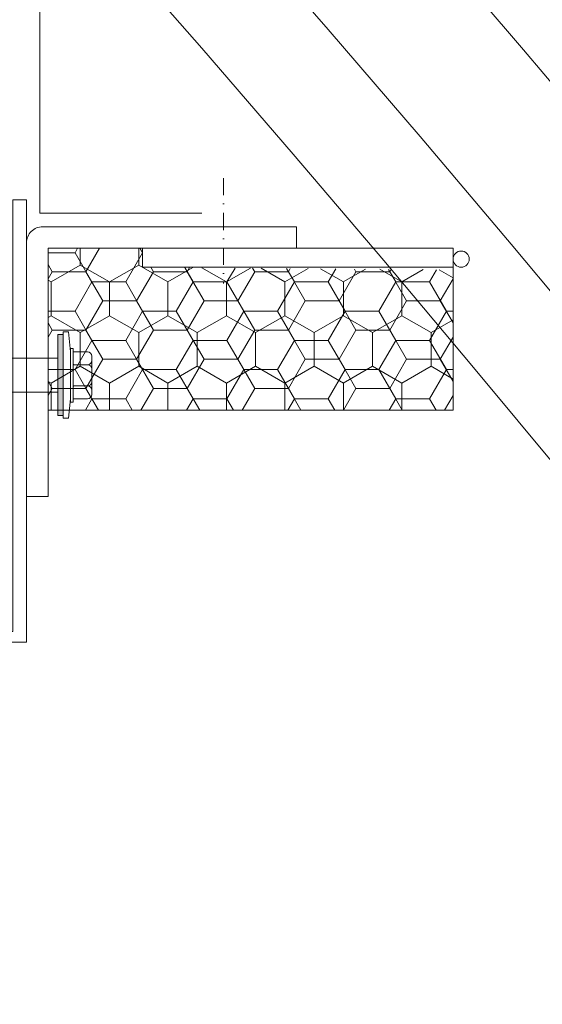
# Model space of a CAD drawing. Header units: millimetres. Extents: x -916886 to 3713765, y -2985421 to 1675785.
# Tile 98 of 656: x -31349 to -31252, y 93723 to 93906. Entities that reach past the tile are written whole.
import ezdxf

# ---------------------------------------------------------------- set-up
doc = ezdxf.new("R2010")
doc.units = ezdxf.units.MM
doc.linetypes.add('DASHDOT', pattern=[25.4, 12.7, -6.35, 0, -6.35])
for name, color, linetype, lineweight in [('A99_N_kce-pohl', 1, 'Continuous', 9), ('A99_N_kce-rez-sil', 6, 'Continuous', 18), ('A99_N_kce-rez-ten', 1, 'Continuous', 9), ('A99_N_kce-rez-ten @ 200 VP1', 1, 'Continuous', 9), ('A99_N_kce-rez-ten @ 200 VP10', 1, 'Continuous', 9), ('A99_N_kce-rez-ten @ 200 VP11', 1, 'Continuous', 9), ('A99_N_kce-rez-ten @ 200 VP12', 1, 'Continuous', 9), ('A99_N_kce-rez-ten @ 200 VP13', 1, 'Continuous', 9), ('A99_N_kce-rez-ten @ 200 VP14', 1, 'Continuous', 9), ('A99_N_kce-rez-ten @ 200 VP15', 1, 'Continuous', 9), ('A99_N_kce-rez-ten @ 200 VP16', 1, 'Continuous', 9), ('A99_N_kce-rez-ten @ 200 VP17', 1, 'Continuous', 9), ('A99_N_kce-rez-ten @ 200 VP18', 1, 'Continuous', 9), ('A99_N_kce-rez-ten @ 200 VP19', 1, 'Continuous', 9), ('A99_N_kce-rez-ten @ 200 VP2', 1, 'Continuous', 9), ('A99_N_kce-rez-ten @ 200 VP20', 1, 'Continuous', 9), ('A99_N_kce-rez-ten @ 200 VP21', 1, 'Continuous', 9), ('A99_N_kce-rez-ten @ 200 VP22', 1, 'Continuous', 9), ('A99_N_kce-rez-ten @ 200 VP23', 1, 'Continuous', 9), ('A99_N_kce-rez-ten @ 200 VP24', 1, 'Continuous', 9), ('A99_N_kce-rez-ten @ 200 VP25', 1, 'Continuous', 9), ('A99_N_kce-rez-ten @ 200 VP26', 1, 'Continuous', 9), ('A99_N_kce-rez-ten @ 200 VP27', 1, 'Continuous', 9), ('A99_N_kce-rez-ten @ 200 VP28', 1, 'Continuous', 9), ('A99_N_kce-rez-ten @ 200 VP3', 1, 'Continuous', 9), ('A99_N_kce-rez-ten @ 200 VP31', 1, 'Continuous', 9), ('A99_N_kce-rez-ten @ 200 VP32', 1, 'Continuous', 9), ('A99_N_kce-rez-ten @ 200 VP33', 1, 'Continuous', 9), ('A99_N_kce-rez-ten @ 200 VP34', 1, 'Continuous', 9), ('A99_N_kce-rez-ten @ 200 VP35', 1, 'Continuous', 9), ('A99_N_kce-rez-ten @ 200 VP36', 1, 'Continuous', 9), ('A99_N_kce-rez-ten @ 200 VP37', 1, 'Continuous', 9), ('A99_N_kce-rez-ten @ 200 VP38', 1, 'Continuous', 9), ('A99_N_kce-rez-ten @ 200 VP39', 1, 'Continuous', 9), ('A99_N_kce-rez-ten @ 200 VP4', 1, 'Continuous', 9), ('A99_N_kce-rez-ten @ 200 VP40', 1, 'Continuous', 9), ('A99_N_kce-rez-ten @ 200 VP41', 1, 'Continuous', 9), ('A99_N_kce-rez-ten @ 200 VP42', 1, 'Continuous', 9), ('A99_N_kce-rez-ten @ 200 VP43', 1, 'Continuous', 9), ('A99_N_kce-rez-ten @ 200 VP44', 1, 'Continuous', 9), ('A99_N_kce-rez-ten @ 200 VP45', 1, 'Continuous', 9), ('A99_N_kce-rez-ten @ 200 VP47', 1, 'Continuous', 9), ('A99_N_kce-rez-ten @ 200 VP48', 1, 'Continuous', 9), ('A99_N_kce-rez-ten @ 200 VP49', 1, 'Continuous', 9), ('A99_N_kce-rez-ten @ 200 VP50', 1, 'Continuous', 9), ('A99_N_kce-rez-ten @ 200 VP6', 1, 'Continuous', 9), ('A99_N_kce-rez-ten @ 200 VP7', 1, 'Continuous', 9), ('A99_N_kce-rez-ten @ 200 VP8', 1, 'Continuous', 9), ('A99_N_kce-rez-ten @ 200 VP9', 1, 'Continuous', 9), ('A99_N_kce-rez-ten @ 200 VPModel', 1, 'Continuous', 9)]:
    doc.layers.add(name, color=color, linetype=linetype, lineweight=lineweight)
pattern_1 = [(270, (173320.5, 1144363.5), (5.41265875, -9.375), [6.25, -12.5]), (30, (173320.5, 1144363.5), (5.412658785, 9.37499998), [6.25, -12.5]), (330, (173320.5, 1144363.5), (10.825317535, -2e-08), [-12.5, 6.25])]
pattern_2 = [(180, (1144363.5, -173320.5), (-9.375, -5.41265875), [6.25, -12.5]), (300, (1144363.5, -173320.5), (9.37499998, -5.412658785), [6.25, -12.5]), (240, (1144363.5, -173320.5), (-2e-08, -10.825317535), [-12.5, 6.25])]
pattern_3 = [(1e-14, (-1144363.5, 173320.5), (9.375, 5.41265875), [6.25, -12.5]), (120, (-1144363.5, 173320.5), (-9.37499998, 5.412658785), [6.25, -12.5]), (60, (-1144363.5, 173320.5), (2e-08, 10.825317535), [-12.5, 6.25])]

# ---------------------------------------------------------------- blocks, each defined once
blk = doc.blocks.new('*U2600')
at = {"layer": 'A99_N_kce-rez-ten @ 200 VP1', "linetype": 'Continuous', "lineweight": 0}
h = blk.add_hatch(dxfattribs=at)
h.set_pattern_fill('HONEY', color=1, scale=0.25, angle=180, style=2)
h.set_pattern_definition(pattern_1)
h.paths.add_polyline_path([(-31343.5, 93863.5), (-31343.5, 93833.5), (-31268.5, 93833.5), (-31268.5, 93859.5), (-31326, 93860), (-31326, 93863.5)])
at = {"layer": 'A99_N_kce-rez-ten @ 200 VP10', "linetype": 'Continuous', "lineweight": 0}
h = blk.add_hatch(dxfattribs=at)
h.set_pattern_fill('HONEY', color=1, scale=0.25, angle=180, style=2)
h.set_pattern_definition(pattern_1)
h.paths.add_polyline_path([(-31343.5, 93863.5), (-31343.5, 93833.5), (-31268.5, 93833.5), (-31268.5, 93859.5), (-31326, 93860), (-31326, 93863.5)])
at = {"layer": 'A99_N_kce-rez-ten @ 200 VP11', "linetype": 'Continuous', "lineweight": 0}
h = blk.add_hatch(dxfattribs=at)
h.set_pattern_fill('HONEY', color=1, scale=0.25, angle=180, style=2)
h.set_pattern_definition(pattern_2)
h.paths.add_polyline_path([(-31343.5, 93863.5), (-31343.5, 93833.5), (-31268.5, 93833.5), (-31268.5, 93859.5), (-31326, 93860), (-31326, 93863.5)])
at = {"layer": 'A99_N_kce-rez-ten @ 200 VP12', "linetype": 'Continuous', "lineweight": 0}
h = blk.add_hatch(dxfattribs=at)
h.set_pattern_fill('HONEY', color=1, scale=0.25, angle=180, style=2)
h.set_pattern_definition(pattern_1)
h.paths.add_polyline_path([(-31343.5, 93863.5), (-31343.5, 93833.5), (-31268.5, 93833.5), (-31268.5, 93859.5), (-31326, 93860), (-31326, 93863.5)])
at = {"layer": 'A99_N_kce-rez-ten @ 200 VP13', "linetype": 'Continuous', "lineweight": 0}
h = blk.add_hatch(dxfattribs=at)
h.set_pattern_fill('HONEY', color=1, scale=0.25, angle=180, style=2)
h.set_pattern_definition(pattern_1)
h.paths.add_polyline_path([(-31343.5, 93863.5), (-31343.5, 93833.5), (-31268.5, 93833.5), (-31268.5, 93859.5), (-31326, 93860), (-31326, 93863.5)])
at = {"layer": 'A99_N_kce-rez-ten @ 200 VP14', "linetype": 'Continuous', "lineweight": 0}
h = blk.add_hatch(dxfattribs=at)
h.set_pattern_fill('HONEY', color=1, scale=0.25, angle=180, style=2)
h.set_pattern_definition(pattern_2)
h.paths.add_polyline_path([(-31343.5, 93863.5), (-31343.5, 93833.5), (-31268.5, 93833.5), (-31268.5, 93859.5), (-31326, 93860), (-31326, 93863.5)])
at = {"layer": 'A99_N_kce-rez-ten @ 200 VP15', "linetype": 'Continuous', "lineweight": 0}
h = blk.add_hatch(dxfattribs=at)
h.set_pattern_fill('HONEY', color=1, scale=0.25, angle=180, style=2)
h.set_pattern_definition(pattern_1)
h.paths.add_polyline_path([(-31343.5, 93863.5), (-31343.5, 93833.5), (-31268.5, 93833.5), (-31268.5, 93859.5), (-31326, 93860), (-31326, 93863.5)])
at = {"layer": 'A99_N_kce-rez-ten @ 200 VP16', "linetype": 'Continuous', "lineweight": 0}
h = blk.add_hatch(dxfattribs=at)
h.set_pattern_fill('HONEY', color=1, scale=0.25, angle=180, style=2)
h.set_pattern_definition(pattern_3)
h.paths.add_polyline_path([(-31343.5, 93863.5), (-31343.5, 93833.5), (-31268.5, 93833.5), (-31268.5, 93859.5), (-31326, 93860), (-31326, 93863.5)])
at = {"layer": 'A99_N_kce-rez-ten @ 200 VP17', "linetype": 'Continuous', "lineweight": 0}
h = blk.add_hatch(dxfattribs=at)
h.set_pattern_fill('HONEY', color=1, scale=0.25, angle=180, style=2)
h.set_pattern_definition(pattern_2)
h.paths.add_polyline_path([(-31343.5, 93863.5), (-31343.5, 93833.5), (-31268.5, 93833.5), (-31268.5, 93859.5), (-31326, 93860), (-31326, 93863.5)])
at = {"layer": 'A99_N_kce-rez-ten @ 200 VP18', "linetype": 'Continuous', "lineweight": 0}
h = blk.add_hatch(dxfattribs=at)
h.set_pattern_fill('HONEY', color=1, scale=0.25, angle=180, style=2)
h.set_pattern_definition(pattern_1)
h.paths.add_polyline_path([(-31343.5, 93863.5), (-31343.5, 93833.5), (-31268.5, 93833.5), (-31268.5, 93859.5), (-31326, 93860), (-31326, 93863.5)])
at = {"layer": 'A99_N_kce-rez-ten @ 200 VP19', "linetype": 'Continuous', "lineweight": 0}
h = blk.add_hatch(dxfattribs=at)
h.set_pattern_fill('HONEY', color=1, scale=0.25, angle=180, style=2)
h.set_pattern_definition(pattern_1)
h.paths.add_polyline_path([(-31343.5, 93863.5), (-31343.5, 93833.5), (-31268.5, 93833.5), (-31268.5, 93859.5), (-31326, 93860), (-31326, 93863.5)])
at = {"layer": 'A99_N_kce-rez-ten @ 200 VP2', "linetype": 'Continuous', "lineweight": 0}
h = blk.add_hatch(dxfattribs=at)
h.set_pattern_fill('HONEY', color=1, scale=0.25, angle=180, style=2)
h.set_pattern_definition(pattern_1)
h.paths.add_polyline_path([(-31343.5, 93863.5), (-31343.5, 93833.5), (-31268.5, 93833.5), (-31268.5, 93859.5), (-31326, 93860), (-31326, 93863.5)])
at = {"layer": 'A99_N_kce-rez-ten @ 200 VP20', "linetype": 'Continuous', "lineweight": 0}
h = blk.add_hatch(dxfattribs=at)
h.set_pattern_fill('HONEY', color=1, scale=0.25, angle=180, style=2)
h.set_pattern_definition(pattern_3)
h.paths.add_polyline_path([(-31343.5, 93863.5), (-31343.5, 93833.5), (-31268.5, 93833.5), (-31268.5, 93859.5), (-31326, 93860), (-31326, 93863.5)])
at = {"layer": 'A99_N_kce-rez-ten @ 200 VP21', "linetype": 'Continuous', "lineweight": 0}
h = blk.add_hatch(dxfattribs=at)
h.set_pattern_fill('HONEY', color=1, scale=0.25, angle=180, style=2)
h.set_pattern_definition(pattern_2)
h.paths.add_polyline_path([(-31343.5, 93863.5), (-31343.5, 93833.5), (-31268.5, 93833.5), (-31268.5, 93859.5), (-31326, 93860), (-31326, 93863.5)])
at = {"layer": 'A99_N_kce-rez-ten @ 200 VP22', "linetype": 'Continuous', "lineweight": 0}
h = blk.add_hatch(dxfattribs=at)
h.set_pattern_fill('HONEY', color=1, scale=0.25, angle=180, style=2)
h.set_pattern_definition(pattern_1)
h.paths.add_polyline_path([(-31343.5, 93863.5), (-31343.5, 93833.5), (-31268.5, 93833.5), (-31268.5, 93859.5), (-31326, 93860), (-31326, 93863.5)])
at = {"layer": 'A99_N_kce-rez-ten @ 200 VP23', "linetype": 'Continuous', "lineweight": 0}
h = blk.add_hatch(dxfattribs=at)
h.set_pattern_fill('HONEY', color=1, scale=0.25, angle=180, style=2)
h.set_pattern_definition(pattern_1)
h.paths.add_polyline_path([(-31343.5, 93863.5), (-31343.5, 93833.5), (-31268.5, 93833.5), (-31268.5, 93859.5), (-31326, 93860), (-31326, 93863.5)])
at = {"layer": 'A99_N_kce-rez-ten @ 200 VP24', "linetype": 'Continuous', "lineweight": 0}
h = blk.add_hatch(dxfattribs=at)
h.set_pattern_fill('HONEY', color=1, scale=0.25, angle=180, style=2)
h.set_pattern_definition(pattern_1)
h.paths.add_polyline_path([(-31343.5, 93863.5), (-31343.5, 93833.5), (-31268.5, 93833.5), (-31268.5, 93859.5), (-31326, 93860), (-31326, 93863.5)])
at = {"layer": 'A99_N_kce-rez-ten @ 200 VP25', "linetype": 'Continuous', "lineweight": 0}
h = blk.add_hatch(dxfattribs=at)
h.set_pattern_fill('HONEY', color=1, scale=0.25, angle=180, style=2)
h.set_pattern_definition(pattern_3)
h.paths.add_polyline_path([(-31343.5, 93863.5), (-31343.5, 93833.5), (-31268.5, 93833.5), (-31268.5, 93859.5), (-31326, 93860), (-31326, 93863.5)])
at = {"layer": 'A99_N_kce-rez-ten @ 200 VP26', "linetype": 'Continuous', "lineweight": 0}
h = blk.add_hatch(dxfattribs=at)
h.set_pattern_fill('HONEY', color=1, scale=0.25, angle=180, style=2)
h.set_pattern_definition(pattern_1)
h.paths.add_polyline_path([(-31343.5, 93863.5), (-31343.5, 93833.5), (-31268.5, 93833.5), (-31268.5, 93859.5), (-31326, 93860), (-31326, 93863.5)])
at = {"layer": 'A99_N_kce-rez-ten @ 200 VP27', "linetype": 'Continuous', "lineweight": 0}
h = blk.add_hatch(dxfattribs=at)
h.set_pattern_fill('HONEY', color=1, scale=0.25, angle=180, style=2)
h.set_pattern_definition(pattern_1)
h.paths.add_polyline_path([(-31343.5, 93863.5), (-31343.5, 93833.5), (-31268.5, 93833.5), (-31268.5, 93859.5), (-31326, 93860), (-31326, 93863.5)])
at = {"layer": 'A99_N_kce-rez-ten @ 200 VP28', "linetype": 'Continuous', "lineweight": 0}
h = blk.add_hatch(dxfattribs=at)
h.set_pattern_fill('HONEY', color=1, scale=0.25, angle=180, style=2)
h.set_pattern_definition(pattern_1)
h.paths.add_polyline_path([(-31343.5, 93863.5), (-31343.5, 93833.5), (-31268.5, 93833.5), (-31268.5, 93859.5), (-31326, 93860), (-31326, 93863.5)])
at = {"layer": 'A99_N_kce-rez-ten @ 200 VP3', "linetype": 'Continuous', "lineweight": 0}
h = blk.add_hatch(dxfattribs=at)
h.set_pattern_fill('HONEY', color=1, scale=0.25, angle=180, style=2)
h.set_pattern_definition(pattern_1)
h.paths.add_polyline_path([(-31343.5, 93863.5), (-31343.5, 93833.5), (-31268.5, 93833.5), (-31268.5, 93859.5), (-31326, 93860), (-31326, 93863.5)])
at = {"layer": 'A99_N_kce-rez-ten @ 200 VP31', "linetype": 'Continuous', "lineweight": 0}
h = blk.add_hatch(dxfattribs=at)
h.set_pattern_fill('HONEY', color=1, scale=0.25, angle=180, style=2)
h.set_pattern_definition(pattern_1)
h.paths.add_polyline_path([(-31343.5, 93863.5), (-31343.5, 93833.5), (-31268.5, 93833.5), (-31268.5, 93859.5), (-31326, 93860), (-31326, 93863.5)])
at = {"layer": 'A99_N_kce-rez-ten @ 200 VP32', "linetype": 'Continuous', "lineweight": 0}
h = blk.add_hatch(dxfattribs=at)
h.set_pattern_fill('HONEY', color=1, scale=0.25, angle=180, style=2)
h.set_pattern_definition(pattern_1)
h.paths.add_polyline_path([(-31343.5, 93863.5), (-31343.5, 93833.5), (-31268.5, 93833.5), (-31268.5, 93859.5), (-31326, 93860), (-31326, 93863.5)])
at = {"layer": 'A99_N_kce-rez-ten @ 200 VP33', "linetype": 'Continuous', "lineweight": 0}
h = blk.add_hatch(dxfattribs=at)
h.set_pattern_fill('HONEY', color=1, scale=0.25, angle=180, style=2)
h.set_pattern_definition(pattern_1)
h.paths.add_polyline_path([(-31343.5, 93863.5), (-31343.5, 93833.5), (-31268.5, 93833.5), (-31268.5, 93859.5), (-31326, 93860), (-31326, 93863.5)])
at = {"layer": 'A99_N_kce-rez-ten @ 200 VP34', "linetype": 'Continuous', "lineweight": 0}
h = blk.add_hatch(dxfattribs=at)
h.set_pattern_fill('HONEY', color=1, scale=0.25, angle=180, style=2)
h.set_pattern_definition(pattern_1)
h.paths.add_polyline_path([(-31343.5, 93863.5), (-31343.5, 93833.5), (-31268.5, 93833.5), (-31268.5, 93859.5), (-31326, 93860), (-31326, 93863.5)])
at = {"layer": 'A99_N_kce-rez-ten @ 200 VP35', "linetype": 'Continuous', "lineweight": 0}
h = blk.add_hatch(dxfattribs=at)
h.set_pattern_fill('HONEY', color=1, scale=0.25, angle=180, style=2)
h.set_pattern_definition(pattern_1)
h.paths.add_polyline_path([(-31343.5, 93863.5), (-31343.5, 93833.5), (-31268.5, 93833.5), (-31268.5, 93859.5), (-31326, 93860), (-31326, 93863.5)])
at = {"layer": 'A99_N_kce-rez-ten @ 200 VP36', "linetype": 'Continuous', "lineweight": 0}
h = blk.add_hatch(dxfattribs=at)
h.set_pattern_fill('HONEY', color=1, scale=0.25, angle=180, style=2)
h.set_pattern_definition(pattern_1)
h.paths.add_polyline_path([(-31343.5, 93863.5), (-31343.5, 93833.5), (-31268.5, 93833.5), (-31268.5, 93859.5), (-31326, 93860), (-31326, 93863.5)])
at = {"layer": 'A99_N_kce-rez-ten @ 200 VP37', "linetype": 'Continuous', "lineweight": 0}
h = blk.add_hatch(dxfattribs=at)
h.set_pattern_fill('HONEY', color=1, scale=0.25, angle=180, style=2)
h.set_pattern_definition(pattern_1)
h.paths.add_polyline_path([(-31343.5, 93863.5), (-31343.5, 93833.5), (-31268.5, 93833.5), (-31268.5, 93859.5), (-31326, 93860), (-31326, 93863.5)])
at = {"layer": 'A99_N_kce-rez-ten @ 200 VP38', "linetype": 'Continuous', "lineweight": 0}
h = blk.add_hatch(dxfattribs=at)
h.set_pattern_fill('HONEY', color=1, scale=0.25, angle=180, style=2)
h.set_pattern_definition(pattern_1)
h.paths.add_polyline_path([(-31343.5, 93863.5), (-31343.5, 93833.5), (-31268.5, 93833.5), (-31268.5, 93859.5), (-31326, 93860), (-31326, 93863.5)])
at = {"layer": 'A99_N_kce-rez-ten @ 200 VP39', "linetype": 'Continuous', "lineweight": 0}
h = blk.add_hatch(dxfattribs=at)
h.set_pattern_fill('HONEY', color=1, scale=0.25, angle=180, style=2)
h.set_pattern_definition(pattern_1)
h.paths.add_polyline_path([(-31343.5, 93863.5), (-31343.5, 93833.5), (-31268.5, 93833.5), (-31268.5, 93859.5), (-31326, 93860), (-31326, 93863.5)])
at = {"layer": 'A99_N_kce-rez-ten @ 200 VP4', "linetype": 'Continuous', "lineweight": 0}
h = blk.add_hatch(dxfattribs=at)
h.set_pattern_fill('HONEY', color=1, scale=0.25, angle=180, style=2)
h.set_pattern_definition(pattern_1)
h.paths.add_polyline_path([(-31343.5, 93863.5), (-31343.5, 93833.5), (-31268.5, 93833.5), (-31268.5, 93859.5), (-31326, 93860), (-31326, 93863.5)])
at = {"layer": 'A99_N_kce-rez-ten @ 200 VP40', "linetype": 'Continuous', "lineweight": 0}
h = blk.add_hatch(dxfattribs=at)
h.set_pattern_fill('HONEY', color=1, scale=0.25, angle=180, style=2)
h.set_pattern_definition(pattern_1)
h.paths.add_polyline_path([(-31343.5, 93863.5), (-31343.5, 93833.5), (-31268.5, 93833.5), (-31268.5, 93859.5), (-31326, 93860), (-31326, 93863.5)])
at = {"layer": 'A99_N_kce-rez-ten @ 200 VP41', "linetype": 'Continuous', "lineweight": 0}
h = blk.add_hatch(dxfattribs=at)
h.set_pattern_fill('HONEY', color=1, scale=0.25, angle=180, style=2)
h.set_pattern_definition(pattern_1)
h.paths.add_polyline_path([(-31343.5, 93863.5), (-31343.5, 93833.5), (-31268.5, 93833.5), (-31268.5, 93859.5), (-31326, 93860), (-31326, 93863.5)])
at = {"layer": 'A99_N_kce-rez-ten @ 200 VP42', "linetype": 'Continuous', "lineweight": 0}
h = blk.add_hatch(dxfattribs=at)
h.set_pattern_fill('HONEY', color=1, scale=0.25, angle=180, style=2)
h.set_pattern_definition(pattern_1)
h.paths.add_polyline_path([(-31343.5, 93863.5), (-31343.5, 93833.5), (-31268.5, 93833.5), (-31268.5, 93859.5), (-31326, 93860), (-31326, 93863.5)])
at = {"layer": 'A99_N_kce-rez-ten @ 200 VP43', "linetype": 'Continuous', "lineweight": 0}
h = blk.add_hatch(dxfattribs=at)
h.set_pattern_fill('HONEY', color=1, scale=0.25, angle=180, style=2)
h.set_pattern_definition(pattern_1)
h.paths.add_polyline_path([(-31343.5, 93863.5), (-31343.5, 93833.5), (-31268.5, 93833.5), (-31268.5, 93859.5), (-31326, 93860), (-31326, 93863.5)])
at = {"layer": 'A99_N_kce-rez-ten @ 200 VP44', "linetype": 'Continuous', "lineweight": 0}
h = blk.add_hatch(dxfattribs=at)
h.set_pattern_fill('HONEY', color=1, scale=0.25, angle=180, style=2)
h.set_pattern_definition(pattern_1)
h.paths.add_polyline_path([(-31343.5, 93863.5), (-31343.5, 93833.5), (-31268.5, 93833.5), (-31268.5, 93859.5), (-31326, 93860), (-31326, 93863.5)])
at = {"layer": 'A99_N_kce-rez-ten @ 200 VP45', "linetype": 'Continuous', "lineweight": 0}
h = blk.add_hatch(dxfattribs=at)
h.set_pattern_fill('HONEY', color=1, scale=0.25, angle=180, style=2)
h.set_pattern_definition([(180, (1144363.5, -173320.5), (-9.375, -5.41265875), [6.25, -12.5]), (300, (1144363.5, -173320.5), (9.37499998, -5.412658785), [6.25, -12.5]), (240, (1144363.5, -173320.5), (-2e-08, -10.825317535), [-12.5, 6.25])])
h.paths.add_polyline_path([(-31343.5, 93863.5), (-31343.5, 93833.5), (-31268.5, 93833.5), (-31268.5, 93859.5), (-31326, 93860), (-31326, 93863.5)])
at = {"layer": 'A99_N_kce-rez-ten @ 200 VP47', "linetype": 'Continuous', "lineweight": 0}
h = blk.add_hatch(dxfattribs=at)
h.set_pattern_fill('HONEY', color=1, scale=0.25, angle=180, style=2)
h.set_pattern_definition(pattern_3)
h.paths.add_polyline_path([(-31343.5, 93863.5), (-31343.5, 93833.5), (-31268.5, 93833.5), (-31268.5, 93859.5), (-31326, 93860), (-31326, 93863.5)])
at = {"layer": 'A99_N_kce-rez-ten @ 200 VP48', "linetype": 'Continuous', "lineweight": 0}
h = blk.add_hatch(dxfattribs=at)
h.set_pattern_fill('HONEY', color=1, scale=0.25, angle=180, style=2)
h.set_pattern_definition(pattern_1)
h.paths.add_polyline_path([(-31343.5, 93863.5), (-31343.5, 93833.5), (-31268.5, 93833.5), (-31268.5, 93859.5), (-31326, 93860), (-31326, 93863.5)])
at = {"layer": 'A99_N_kce-rez-ten @ 200 VP49', "linetype": 'Continuous', "lineweight": 0}
h = blk.add_hatch(dxfattribs=at)
h.set_pattern_fill('HONEY', color=1, scale=0.25, angle=180, style=2)
h.set_pattern_definition(pattern_1)
h.paths.add_polyline_path([(-31343.5, 93863.5), (-31343.5, 93833.5), (-31268.5, 93833.5), (-31268.5, 93859.5), (-31326, 93860), (-31326, 93863.5)])
at = {"layer": 'A99_N_kce-rez-ten @ 200 VP50', "linetype": 'Continuous', "lineweight": 0}
h = blk.add_hatch(dxfattribs=at)
h.set_pattern_fill('HONEY', color=1, scale=0.25, angle=180, style=2)
h.set_pattern_definition(pattern_1)
h.paths.add_polyline_path([(-31343.5, 93863.5), (-31343.5, 93833.5), (-31268.5, 93833.5), (-31268.5, 93859.5), (-31326, 93860), (-31326, 93863.5)])
at = {"layer": 'A99_N_kce-rez-ten @ 200 VP6', "linetype": 'Continuous', "lineweight": 0}
h = blk.add_hatch(dxfattribs=at)
h.set_pattern_fill('HONEY', color=1, scale=0.25, angle=180, style=2)
h.set_pattern_definition(pattern_1)
h.paths.add_polyline_path([(-31343.5, 93863.5), (-31343.5, 93833.5), (-31268.5, 93833.5), (-31268.5, 93859.5), (-31326, 93860), (-31326, 93863.5)])
at = {"layer": 'A99_N_kce-rez-ten @ 200 VP7', "linetype": 'Continuous', "lineweight": 0}
h = blk.add_hatch(dxfattribs=at)
h.set_pattern_fill('HONEY', color=1, scale=0.25, angle=180, style=2)
h.set_pattern_definition(pattern_1)
h.paths.add_polyline_path([(-31343.5, 93863.5), (-31343.5, 93833.5), (-31268.5, 93833.5), (-31268.5, 93859.5), (-31326, 93860), (-31326, 93863.5)])
at = {"layer": 'A99_N_kce-rez-ten @ 200 VP8', "linetype": 'Continuous', "lineweight": 0}
h = blk.add_hatch(dxfattribs=at)
h.set_pattern_fill('HONEY', color=1, scale=0.25, angle=180, style=2)
h.set_pattern_definition(pattern_1)
h.paths.add_polyline_path([(-31343.5, 93863.5), (-31343.5, 93833.5), (-31268.5, 93833.5), (-31268.5, 93859.5), (-31326, 93860), (-31326, 93863.5)])
at = {"layer": 'A99_N_kce-rez-ten @ 200 VP9', "linetype": 'Continuous', "lineweight": 0}
h = blk.add_hatch(dxfattribs=at)
h.set_pattern_fill('HONEY', color=1, scale=0.25, angle=180, style=2)
h.set_pattern_definition(pattern_1)
h.paths.add_polyline_path([(-31343.5, 93863.5), (-31343.5, 93833.5), (-31268.5, 93833.5), (-31268.5, 93859.5), (-31326, 93860), (-31326, 93863.5)])
at = {"layer": 'A99_N_kce-rez-ten @ 200 VPModel', "linetype": 'Continuous', "lineweight": 0}
h = blk.add_hatch(dxfattribs=at)
h.set_pattern_fill('HONEY', color=1, scale=0.25, angle=180, style=2)
h.set_pattern_definition([(270, (173320.5, 1144363.5), (5.41265875, -9.375), [6.25, -12.5]), (30, (173320.5, 1144363.5), (5.412658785, 9.37499998), [6.25, -12.5]), (330, (173320.5, 1144363.5), (10.825317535, -2e-08), [-12.5, 6.25])])
h.paths.add_polyline_path([(-31343.5, 93863.5), (-31343.5, 93833.5), (-31268.5, 93833.5), (-31268.5, 93859.5), (-31326, 93860), (-31326, 93863.5)])

msp = doc.modelspace()

# ---------------------------------------------------------------- hatches: boundary and pattern name
at = {"layer": 'A99_N_kce-rez-ten', "lineweight": 0}
msp.add_hatch(color=1, dxfattribs=at).paths.add_polyline_path([(-31340.72, 93832.5), (-31340.72, 93847.5), (-31341.72, 93847.5), (-31341.72, 93832.5)])

# ---------------------------------------------------------------- linework, layer by layer
at = {"layer": 'A99_N_kce-pohl', "lineweight": 5}
msp.add_lwpolyline([(-31420, 93960), (-31450, 93960), (-31450, 93970), (-31405, 93975), (-31345, 93915), (-31345, 93870), (-31315, 93870)], dxfattribs=at)
at = {"layer": 'A99_N_kce-pohl', "linetype": 'Continuous', "lineweight": 5}
for radius, start, end in [(4410, 317.90791, 42.09209), (4355, 317.90451, 41.56924)]:
    msp.add_arc((-34607.5, 91050), radius, start, end, dxfattribs=at)
at = {"layer": 'A99_N_kce-rez-sil', "color": 1, "linetype": 'Continuous', "lineweight": 5}
for radius, start, end in [(4400, 317.90791, 42.09209), (4375, 317.90603, 42.09397)]:
    msp.add_arc((-34607.5, 91050), radius, start, end, dxfattribs=at)
at = {"layer": 'A99_N_kce-rez-ten', "color": 1, "lineweight": 0}
for p, q in [((-31340.72, 93847.5), (-31341.72, 93847.5)), ((-31341.72, 93847.5), (-31341.72, 93832.5)), ((-31341.72, 93847.5), (-31340.72, 93847.5)), ((-31340.72, 93848), (-31339.72, 93848)), ((-31340.72, 93848), (-31340.72, 93832)), ((-31340.72, 93848), (-31339.72, 93848)), ((-31340.72, 93832.5), (-31340.72, 93847.5)), ((-31339.72, 93848), (-31339.36, 93844.29)), ((-31339.36, 93844.96), (-31338.86, 93844.96)), ((-31339.35, 93834.96), (-31339.36, 93844.96)), ((-31338.85, 93834.96), (-31338.86, 93844.96)), ((-31380, 93843.15), (-31341.72, 93843.15)), ((-31339.35, 93835.63), (-31339.36, 93844.29)), ((-31338.56, 93844.29), (-31336.21, 93844.29)), ((-31335.42, 93836.41), (-31335.42, 93843.5)), ((-31338.56, 93841.93), (-31336.21, 93841.93)), ((-31338.56, 93837.99), (-31336.21, 93837.99)), ((-31338.49, 93837.99), (-31336.21, 93837.99)), ((-31380, 93836.85), (-31341.72, 93836.85)), ((-31339.35, 93835.63), (-31339.72, 93832)), ((-31339.35, 93834.96), (-31338.85, 93834.96)), ((-31338.56, 93835.63), (-31336.21, 93835.63)), ((-31341.72, 93832.5), (-31340.72, 93832.5)), ((-31340.72, 93832), (-31339.72, 93832)), ((-31340.72, 93832), (-31339.72, 93832))]:
    msp.add_line(p, q, dxfattribs=at)
at = {"layer": 'A99_N_kce-rez-ten', "color": 1, "linetype": 'DASHDOT', "lineweight": 0, "ltscale": 0.25}
msp.add_lwpolyline([(-31311, 93876.5), (-31311, 93857)], dxfattribs=at)
at = {"layer": 'A99_N_kce-rez-ten', "color": 1, "linetype": 'Continuous', "lineweight": 0}
for points in [[(-31347.5, 93867.5), (-31347.5, 93872.5), (-31350, 93872.5), (-31350, 93792.5), (-31360, 93792.5), (-31360, 93790.5), (-31347.5, 93790.5), (-31347.5, 93867.5)], [(-31343.5, 93863.5), (-31343.5, 93833.5), (-31268.5, 93833.5), (-31268.5, 93863.5)], [(-31326, 93863.5), (-31326, 93860), (-31268.5, 93860), (-31268.5, 93863.5)]]:
    msp.add_lwpolyline(points, close=True, dxfattribs=at)
msp.add_lwpolyline([(-31347.5, 93818.99), (-31347.5, 93864.5, -0.414214), (-31344.5, 93867.5), (-31297.5, 93867.5)], format="xyb", dxfattribs=at)
msp.add_lwpolyline([(-31297.5, 93867.5), (-31297.5, 93863.5), (-31343.5, 93863.5), (-31343.5, 93817.5), (-31347.5, 93817.5)], dxfattribs=at)
msp.add_circle((-31267, 93861.5), 1.5, dxfattribs=at)
at = {"layer": 'A99_N_kce-rez-ten', "color": 1, "lineweight": 0}
for centre, start, end in [((-31336.21, 93843.5), 0.0033, 90.0033), ((-31336.21, 93842.71), 270.0033, 0.0033), ((-31336.21, 93841.14), 0.0033, 90.0033), ((-31336.21, 93838.78), 270.0033, 0.0033), ((-31336.21, 93837.2), 0.0033, 90.0033), ((-31336.21, 93836.41), 270.0033, 0.0033)]:
    msp.add_arc(centre, 0.787, start, end, dxfattribs=at)
at = {"layer": 'A99_N_kce-rez-ten', "color": 1, "lineweight": 0, "extrusion": (0, 0, -1)}
for centre, start_param, end_param in [((-31338.56, 93845.08), 0.936145, 1.313741), ((-31338.56, 93842.72), 0.936145, 1.313741), ((-31338.56, 93841.13), 3.700141, 4.077737), ((-31338.56, 93838.78), 0.936145, 1.313741), ((-31338.56, 93837.2), 3.700141, 4.077737), ((-31338.56, 93834.84), 3.700141, 4.077737)]:
    msp.add_ellipse(centre, major_axis=(0.638, -0.47), ratio=1, start_param=start_param, end_param=end_param, dxfattribs=at)

# ---------------------------------------------------------------- block references
at = {"layer": 'A99_N_kce-rez-ten', "color": 4, "linetype": 'Continuous', "lineweight": 0}
msp.add_blockref('*U2600', (0, 0), dxfattribs=at)

doc.saveas('drawing.dxf')
